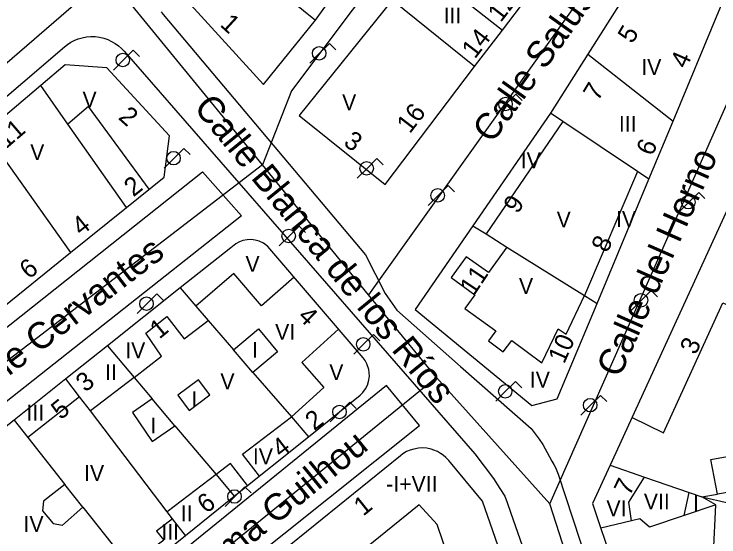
# Model space of a CAD drawing. Extents: x 282771 to 285132, y 4823109 to 4825496.
# Drawn here: x 284662 to 284728.5, y 4824495.4 to 4824544.8 of the extents above; entities that cross this region are included whole.
import ezdxf

# ---------------------------------------------------------------- set-up
doc = ezdxf.new("R2010")
doc.units = 0
for name, color, linetype in [('ACERA-BORDILLO', 7, 'Continuous'), ('ACERA-INTERIOR', 7, 'Continuous'), ('CALLE-EJE', 7, 'Continuous'), ('CALLE-TEXTO', 7, 'Continuous'), ('EDIFICIO', 7, 'Continuous'), ('FAROLA', 7, 'Continuous'), ('INTERIOR-EDIFICIO', 7, 'Continuous'), ('MEDIANERA', 7, 'Continuous'), ('NUM-LOCAL', 7, 'Continuous'), ('NUM-PORTAL', 7, 'Continuous'), ('NUM-VADO', 7, 'Continuous'), ('TXT-ALTURA-EDIFICIO', 7, 'Continuous')]:
    doc.layers.add(name, color=color, linetype=linetype)

msp = doc.modelspace()

# ---------------------------------------------------------------- linework, layer by layer
at = {"layer": 'ACERA-BORDILLO'}
for points in [[(284675.858, 4824545.051), (284676.048, 4824544.807), (284695.144, 4824522.08), (284697.008, 4824518.411), (284698.107, 4824516.847), (284704.118, 4824511.528), (284710.808, 4824505.639), (284711.566, 4824504.656), (284711.924, 4824504.122), (284712.548, 4824502.984), (284712.77, 4824502.548), (284712.945, 4824502.258), (284713.1, 4824501.956), (284713.233, 4824501.647), (284713.345, 4824501.331), (284721.042, 4824477.906), (284721.691, 4824476.691), (284722.793, 4824475.719), (284724.173, 4824475.211), (284725.55, 4824475.218), (284744.59, 4824478.639)], [(284638.47, 4824517.577), (284666.708, 4824541.757), (284666.991, 4824541.979), (284667.304, 4824542.18), (284667.643, 4824542.355), (284668.007, 4824542.501), (284668.392, 4824542.612), (284668.791, 4824542.685), (284669.201, 4824542.718), (284669.614, 4824542.708), (284670.023, 4824542.655), (284670.423, 4824542.561), (284670.807, 4824542.428), (284671.17, 4824542.26), (284671.508, 4824542.061), (284671.817, 4824541.836), (284672.095, 4824541.59), (284672.342, 4824541.328), (284705.479, 4824503.247), (284707.262, 4824500.93)], [(284707.262, 4824500.93), (284707.849, 4824499.989), (284708.31, 4824499.242), (284708.541, 4824498.656), (284708.843, 4824497.75), (284716.642, 4824475.494), (284716.809, 4824474.427), (284716.557, 4824473.295), (284715.893, 4824472.343), (284714.994, 4824471.745), (284685.37, 4824459.021)]]:
    msp.add_lwpolyline(points, dxfattribs=at)
at = {"layer": 'ACERA-INTERIOR'}
for points in [[(284683.452, 4824525.767), (284649.895, 4824499.255), (284646.516, 4824503.531), (284679.751, 4824529.922), (284683.452, 4824525.767)], [(284666.029, 4824478.559), (284700.264, 4824505.947), (284697.152, 4824509.722), (284663.271, 4824482.189), (284666.029, 4824478.559)]]:
    msp.add_lwpolyline(points, dxfattribs=at)
at = {"layer": 'CALLE-EJE'}
for points in [[(284730.884, 4824594.452), (284688.173, 4824537.58), (284685.423, 4824530.57)], [(284734.004, 4824572.401), (284695.453, 4824518.29)], [(284670.794, 4824548.49), (284631.593, 4824514.567)], [(284685.423, 4824530.57), (284670.794, 4824548.49)], [(284712.583, 4824498.54), (284731.394, 4824541.121)], [(284685.423, 4824530.57), (284644.052, 4824498.776)], [(284695.453, 4824518.29), (284685.423, 4824530.57)], [(284701.853, 4824510.48), (284695.453, 4824518.29)], [(284701.853, 4824510.48), (284661.023, 4824477.241)], [(284712.583, 4824498.54), (284701.853, 4824510.48)], [(284721.533, 4824470.63), (284712.583, 4824498.54)]]:
    msp.add_lwpolyline(points, dxfattribs=at)
at = {"layer": 'EDIFICIO'}
for points in [[(284679.604, 4824552.911), (284676.354, 4824548.27), (284685.533, 4824538.19), (284690.444, 4824544.271), (284695.094, 4824550.781), (284698.894, 4824556.091), (284702.994, 4824561.751), (284716.684, 4824580.921), (284726.264, 4824594.161), (284725.844, 4824600.002), (284711.754, 4824598.761), (284704.574, 4824588.521), (284691.664, 4824570.111), (284687.794, 4824564.591), (284684.094, 4824559.311), (284679.604, 4824552.911)], [(284697.023, 4824528.72), (284705.464, 4824539.871), (284708.084, 4824543.331), (284710.394, 4824546.381), (284713.344, 4824550.281), (284716.394, 4824554.311), (284723.364, 4824563.511), (284728.554, 4824570.451), (284730.844, 4824573.431), (284738.034, 4824582.881), (284737.584, 4824586.781), (284734.184, 4824589.221), (284730.174, 4824588.521), (284723.094, 4824579.041), (284720.854, 4824576.281), (284715.804, 4824569.891), (284709.464, 4824561.691), (284706.084, 4824557.321), (284702.384, 4824552.441), (284700.224, 4824549.581), (284697.664, 4824546.171), (284688.873, 4824535.26), (284697.023, 4824528.72)], [(284710.863, 4824507.83), (284713.273, 4824508.46), (284717.033, 4824517.481), (284721.923, 4824529.231), (284724.213, 4824534.731), (284728.544, 4824545.111), (284731.384, 4824551.941), (284732.124, 4824557.881), (284727.764, 4824559.371), (284720.774, 4824548.341), (284716.154, 4824541.051), (284712.623, 4824535.471), (284705.303, 4824524.831), (284699.833, 4824516.91), (284710.863, 4824507.83)], [(284660.443, 4824516.79), (284667.293, 4824522.3), (284672.563, 4824526.55), (284676.143, 4824529.43), (284676.623, 4824533.33), (284670.723, 4824539.76), (284666.783, 4824540.03), (284664.473, 4824538.08), (284659.223, 4824533.65)], [(284729.533, 4824526.811), (284718.273, 4824502.18), (284716.613, 4824498.55), (284722.363, 4824481.34), (284722.493, 4824480.99), (284722.713, 4824480.56), (284722.983, 4824480.16), (284723.243, 4824479.84), (284723.533, 4824479.56), (284723.873, 4824479.28), (284724.233, 4824479.05), (284724.603, 4824478.87), (284724.983, 4824478.72), (284725.383, 4824478.61), (284725.743, 4824478.54), (284726.233, 4824478.51), (284726.643, 4824478.52), (284727.143, 4824478.59), (284730.113, 4824479.21)], [(284685.503, 4824523.18), (284685.113, 4824523.36), (284684.733, 4824523.47), (284684.353, 4824523.51), (284683.973, 4824523.5), (284683.563, 4824523.42), (284683.243, 4824523.3), (284682.893, 4824523.11), (284682.433, 4824522.75), (284677.633, 4824518.94), (284670.773, 4824513.47), (284666.853, 4824510.34), (284661.953, 4824506.43), (284657.383, 4824502.8)], [(284651.373, 4824497.37), (284662.393, 4824483.31), (284662.963, 4824483.33), (284668.193, 4824487.53), (284673.513, 4824491.81), (284678.133, 4824495.52), (284682.753, 4824499.24), (284689.763, 4824504.87), (284694.663, 4824508.81), (284694.913, 4824509.06), (284695.163, 4824509.41), (284695.343, 4824509.76), (284695.443, 4824510.08), (284695.523, 4824510.59), (284695.473, 4824511.22), (284695.283, 4824511.77), (284695.113, 4824512.09), (284694.933, 4824512.32), (284685.933, 4824522.86), (284685.503, 4824523.18)], [(284702.873, 4824469.69), (284712.353, 4824473.73), (284713.763, 4824477.05), (284706.213, 4824498.77), (284703.013, 4824502.63), (284702.743, 4824502.92), (284702.483, 4824503.13), (284702.253, 4824503.3), (284701.953, 4824503.47), (284701.623, 4824503.61), (284701.353, 4824503.69), (284700.943, 4824503.78), (284700.553, 4824503.81), (284700.163, 4824503.79), (284699.723, 4824503.71), (284699.383, 4824503.61), (284699.043, 4824503.46), (284698.693, 4824503.25), (284698.463, 4824503.08), (284688.093, 4824494.69), (284674.863, 4824484)]]:
    msp.add_lwpolyline(points, dxfattribs=at)
at = {"layer": 'FAROLA'}
for p, q in [((284691.76, 4824542.064), (284690.82, 4824541.134)), ((284692.35, 4824541.474), (284691.76, 4824542.064)), ((284673.201, 4824541.424), (284672.261, 4824540.494)), ((284673.791, 4824540.834), (284673.201, 4824541.424)), ((284690.82, 4824541.134), (284689.89, 4824540.194)), ((284672.261, 4824540.494), (284671.331, 4824539.554)), ((284709.36, 4824537.264), (284708.42, 4824536.334)), ((284709.95, 4824536.674), (284709.36, 4824537.264)), ((284708.42, 4824536.334), (284707.49, 4824535.394)), ((284678.001, 4824532.144), (284677.061, 4824531.214)), ((284678.591, 4824531.554), (284678.001, 4824532.144)), ((284677.061, 4824531.214), (284676.131, 4824530.274)), ((284696.24, 4824531.184), (284695.3, 4824530.254)), ((284696.83, 4824530.594), (284696.24, 4824531.184)), ((284695.3, 4824530.254), (284694.37, 4824529.314)), ((284702.96, 4824528.624), (284702.02, 4824527.694)), ((284703.55, 4824528.034), (284702.96, 4824528.624)), ((284726.639, 4824527.984), (284725.699, 4824527.054)), ((284727.229, 4824527.394), (284726.639, 4824527.984)), ((284702.02, 4824527.694), (284701.09, 4824526.754)), ((284725.699, 4824527.054), (284724.769, 4824526.114)), ((284688.88, 4824524.784), (284687.94, 4824523.854)), ((284689.47, 4824524.194), (284688.88, 4824524.784)), ((284687.94, 4824523.854), (284687.01, 4824522.914)), ((284722.159, 4824518.705), (284721.219, 4824517.775)), ((284722.749, 4824518.115), (284722.159, 4824518.705)), ((284675.441, 4824518.385), (284674.501, 4824517.455)), ((284676.031, 4824517.795), (284675.441, 4824518.385)), ((284674.501, 4824517.455), (284673.571, 4824516.515)), ((284721.219, 4824517.775), (284720.289, 4824516.835)), ((284695.92, 4824514.545), (284694.98, 4824513.615)), ((284696.51, 4824513.955), (284695.92, 4824514.545)), ((284694.98, 4824513.615), (284694.05, 4824512.675)), ((284709.337, 4824510.095), (284708.397, 4824509.165)), ((284709.927, 4824509.505), (284709.337, 4824510.095)), ((284708.397, 4824509.165), (284707.467, 4824508.225)), ((284717.36, 4824508.785), (284716.42, 4824507.855)), ((284717.95, 4824508.195), (284717.36, 4824508.785)), ((284693.68, 4824508.145), (284692.74, 4824507.215)), ((284694.27, 4824507.555), (284693.68, 4824508.145)), ((284716.42, 4824507.855), (284715.49, 4824506.915)), ((284692.74, 4824507.215), (284691.81, 4824506.275)), ((284683.76, 4824500.145), (284682.82, 4824499.215)), ((284684.35, 4824499.555), (284683.76, 4824500.145)), ((284682.82, 4824499.215), (284681.89, 4824498.275))]:
    msp.add_line(p, q, dxfattribs=at)
for centre in [(284690.78, 4824541.134), (284672.221, 4824540.494), (284708.38, 4824536.334), (284677.021, 4824531.214), (284695.26, 4824530.254), (284701.98, 4824527.694), (284725.659, 4824527.054), (284687.9, 4824523.854), (284674.461, 4824517.455), (284721.179, 4824517.775), (284694.94, 4824513.615), (284708.357, 4824509.165), (284716.38, 4824507.855), (284692.7, 4824507.215), (284682.78, 4824499.215)]:
    msp.add_circle(centre, 0.638, dxfattribs=at)
at = {"layer": 'INTERIOR-EDIFICIO'}
for points in [[(284685.053, 4824515.08), (284686.843, 4824512.89), (284684.514, 4824510.959), (284682.689, 4824513.076), (284685.053, 4824515.08)], [(284677.413, 4824508.8), (284678.493, 4824507.36), (284680.453, 4824508.82), (284679.373, 4824510.26), (284677.413, 4824508.8)], [(284673.143, 4824507.17), (284675.003, 4824504.43), (284677.155, 4824505.89), (284675.006, 4824508.442), (284673.143, 4824507.17)], [(284727.783, 4824502.711), (284732.773, 4824503.641), (284733.402, 4824500.275), (284728.4, 4824499.438), (284727.783, 4824502.711)], [(284664.733, 4824498.77), (284664.623, 4824497.86), (284665.633, 4824496.68), (284666.513, 4824496.5), (284668.458, 4824498.203), (284666.758, 4824500.353), (284664.733, 4824498.77)], [(284728.263, 4824498.43), (284725.273, 4824497.42), (284725.734, 4824499.602), (284726.923, 4824499.19), (284729.413, 4824498.621), (284729.271, 4824494.678), (284731.383, 4824495.23), (284732.133, 4824489.41), (284729.042, 4824488.351), (284729.003, 4824487.28), (284727.713, 4824487.19), (284726.933, 4824493.49), (284728.023, 4824493.83), (284728.263, 4824498.43)]]:
    msp.add_lwpolyline(points, dxfattribs=at)
at = {"layer": 'MEDIANERA'}
for p, q in [((284700.224, 4824549.581), (284708.084, 4824543.331)), ((284688.16, 4824546.09), (284690.444, 4824544.271)), ((284705.464, 4824539.871), (284697.664, 4824546.171)), ((284716.154, 4824541.051), (284724.213, 4824534.731)), ((284667.03, 4824534.436), (284664.473, 4824538.08)), ((284713.8, 4824534.681), (284712.623, 4824535.471)), ((284713.8, 4824534.681), (284706.557, 4824524.045)), ((284720.853, 4824529.949), (284713.8, 4824534.681)), ((284672.563, 4824526.55), (284667.03, 4824534.436)), ((284659.223, 4824533.65), (284667.293, 4824522.3)), ((284720.853, 4824529.949), (284715.837, 4824518.23)), ((284721.923, 4824529.231), (284720.853, 4824529.949)), ((284705.303, 4824524.831), (284706.557, 4824524.045)), ((284706.557, 4824524.045), (284708.524, 4824522.812)), ((284708.524, 4824522.812), (284715.837, 4824518.23)), ((284677.633, 4824518.94), (284679.12, 4824517.216)), ((284715.837, 4824518.23), (284717.033, 4824517.481)), ((284679.12, 4824517.216), (284680.277, 4824515.873)), ((284680.277, 4824515.873), (284682.689, 4824513.076)), ((284670.773, 4824513.47), (284673.288, 4824510.483)), ((284684.514, 4824510.959), (284688.152, 4824506.739)), ((284668.142, 4824508.647), (284666.853, 4824510.34)), ((284673.288, 4824510.483), (284669.157, 4824507.313)), ((284673.288, 4824510.483), (284675.006, 4824508.442)), ((284668.142, 4824508.647), (284663.247, 4824504.793)), ((284669.157, 4824507.313), (284668.142, 4824508.647)), ((284676.414, 4824497.778), (284669.157, 4824507.313)), ((284688.152, 4824506.739), (284689.763, 4824504.87)), ((284661.953, 4824506.43), (284663.247, 4824504.793)), ((284677.155, 4824505.89), (284681.031, 4824501.286)), ((284663.247, 4824504.793), (284666.758, 4824500.353)), ((284718.273, 4824502.18), (284721.521, 4824501.058)), ((284681.031, 4824501.286), (284676.414, 4824497.778)), ((284681.031, 4824501.286), (284682.753, 4824499.24)), ((284721.521, 4824501.058), (284725.734, 4824499.602)), ((284668.458, 4824498.203), (284672.185, 4824493.489)), ((284676.924, 4824497.108), (284676.414, 4824497.778)), ((284678.133, 4824495.52), (284676.924, 4824497.108)), ((284720.293, 4824496.93), (284717.393, 4824496.22))]:
    msp.add_line(p, q, dxfattribs=at)
for points in [[(284674.703, 4824528.27), (284668.973, 4824536.1), (284667.03, 4824534.436)], [(284708.524, 4824522.812), (284706.773, 4824520.39), (284704.663, 4824521.9), (284703.243, 4824519.92), (284705.483, 4824518.3), (284704.543, 4824517.01), (284707.463, 4824514.88), (284706.773, 4824513.94), (284708.173, 4824512.9), (284708.973, 4824513.98), (284711.803, 4824511.87), (284713.353, 4824515.061), (284714.123, 4824514.571), (284715.837, 4824518.23)], [(284688.401, 4824519.97), (284685.343, 4824517.26), (284682.713, 4824520.32), (284679.12, 4824517.216)], [(284720.343, 4824506.7), (284723.313, 4824505.231), (284728.913, 4824517.521), (284732.843, 4824515.741), (284736.007, 4824500.71)], [(284673.288, 4824510.483), (284675.893, 4824512.49), (284674.393, 4824514.68), (284676.393, 4824516.24), (284678.013, 4824514.12), (284680.277, 4824515.873)], [(284692.613, 4824515.04), (284689.143, 4824511.9), (284691.233, 4824509.54), (284688.152, 4824506.739)], [(284685.143, 4824501.15), (284683.543, 4824503.22), (284688.152, 4824506.739)], [(284684.013, 4824500.25), (284682.393, 4824502.35), (284681.031, 4824501.286)], [(284720.293, 4824496.93), (284720.023, 4824498.69), (284721.521, 4824501.058)], [(284728.263, 4824498.43), (284726.923, 4824499.19), (284728.4, 4824499.438)], [(284707.023, 4824481.53), (284701.913, 4824496.57), (284700.213, 4824498.43), (284690.922, 4824490.907)], [(284725.273, 4824497.42), (284721.993, 4824496.33), (284721.063, 4824497.12), (284720.293, 4824496.93)], [(284676.924, 4824497.108), (284675.423, 4824495.95), (284676.093, 4824495.09), (284673.903, 4824493.42), (284673.243, 4824494.28), (284672.185, 4824493.489)]]:
    msp.add_lwpolyline(points, dxfattribs=at)

# ---------------------------------------------------------------- texts
at = {"layer": 'CALLE-TEXTO'}
for s, rotation, p in [('Calle Salustio Regueral', 54.53258, (284707.125, 4824532.519)), ('Calle Blanca de los Ríos', 309.22803, (284678.844, 4824535.972)), ('Calle del Horno', 66.16613, (284719.166, 4824510.349)), ('Calle Cervantes', 37.54289, (284657.466, 4824507.508)), ('Calle Numa Guilhou', 39.1486, (284672.372, 4824484.868))]:
    msp.add_text(s, height=2.5, rotation=rotation, dxfattribs=at).set_placement(p)
at = {"layer": 'NUM-LOCAL'}
for s, rotation, p in [('12', 52.35013, (284707.934, 4824543.986)), ('1', 317.47009, (284681.333, 4824543.762)), ('14', 52.35013, (284705.491, 4824540.536)), ('4', 66.04982, (284725.477, 4824539.601)), ('2', 318.43724, (284671.716, 4824534.977)), ('3', 324.8983, (284692.981, 4824532.499)), ('6', 66.04982, (284722.251, 4824531.341)), ('4', 38.65041, (284668.291, 4824523.809)), ('8', 66.04982, (284718.015, 4824522.201)), ('4', 316.3199, (284688.664, 4824516.127)), ('1', 39.51039, (284675.68, 4824514.052)), ('10', 66.04981, (284713.923, 4824511.688)), ('5', 39.51039, (284666.357, 4824506.409)), ('6', 37.52043, (284680.099, 4824497.546))]:
    msp.add_text(s, height=1.75, rotation=rotation, dxfattribs=at).set_placement(p)
at = {"layer": 'NUM-PORTAL'}
for s, rotation, p in [('5', 59.12997, (284720.37, 4824541.966)), ('7', 59.12997, (284717.113, 4824536.54)), ('16', 52.35012, (284699.344, 4824533.464)), ('11', 40.62037, (284661.184, 4824532.039)), ('2', 38.65041, (284673.22, 4824527.495)), ('9', 56.19004, (284709.516, 4824525.874)), ('6', 38.65041, (284663.347, 4824519.711)), ('11', 56.19004, (284705.385, 4824518.123)), ('3', 64.12986, (284726.345, 4824512.535)), ('3', 39.51039, (284668.69, 4824509.021)), ('2', 37.52043, (284690.31, 4824505.392)), ('4', 37.52043, (284687.164, 4824502.82)), ('7', 64.12986, (284720.116, 4824499.197))]:
    msp.add_text(s, height=1.75, rotation=rotation, dxfattribs=at).set_placement(p)
at = {"layer": 'NUM-VADO'}
msp.add_text('1', height=1.75, rotation=38.88449, dxfattribs=at).set_placement((284694.936, 4824497.306))
at = {"layer": 'TXT-ALTURA-EDIFICIO'}
for s, p in [('III', (284702.537, 4824543.957)), ('IV', (284721.214, 4824539.081)), ('V', (284668.415, 4824536.01)), ('V', (284692.945, 4824535.751)), ('III', (284719.096, 4824533.713)), ('V', (284663.475, 4824531.04)), ('IV', (284709.824, 4824530.261)), ('V', (284713.217, 4824524.672)), ('IV', (284718.824, 4824524.721)), ('V', (284683.814, 4824520.47)), ('V', (284709.654, 4824518.371)), ('VI', (284686.618, 4824514.038)), ('IV', (284672.454, 4824512.3)), ('I', (284684.432, 4824512.34)), ('II', (284670.552, 4824510.23)), ('V', (284691.734, 4824510.23)), ('V', (284681.444, 4824509.36)), ('IV', (284710.684, 4824509.52)), ('I', (284678.702, 4824507.67)), ('III', (284663.123, 4824506.397)), ('I', (284674.822, 4824505.18)), ('IV', (284684.514, 4824502.26)), ('IV', (284668.564, 4824500.69)), ('-I+VII', (284697.111, 4824499.67)), ('VII', (284721.453, 4824498)), ('I', (284726.112, 4824497.83)), ('VI', (284717.917, 4824497.342)), ('II', (284677.699, 4824496.885)), ('IV', (284662.844, 4824495.87)), ('III', (284675.871, 4824495.13))]:
    msp.add_text(s, height=1.5, rotation=0.00061, dxfattribs=at).set_placement(p)

doc.saveas('drawing.dxf')
